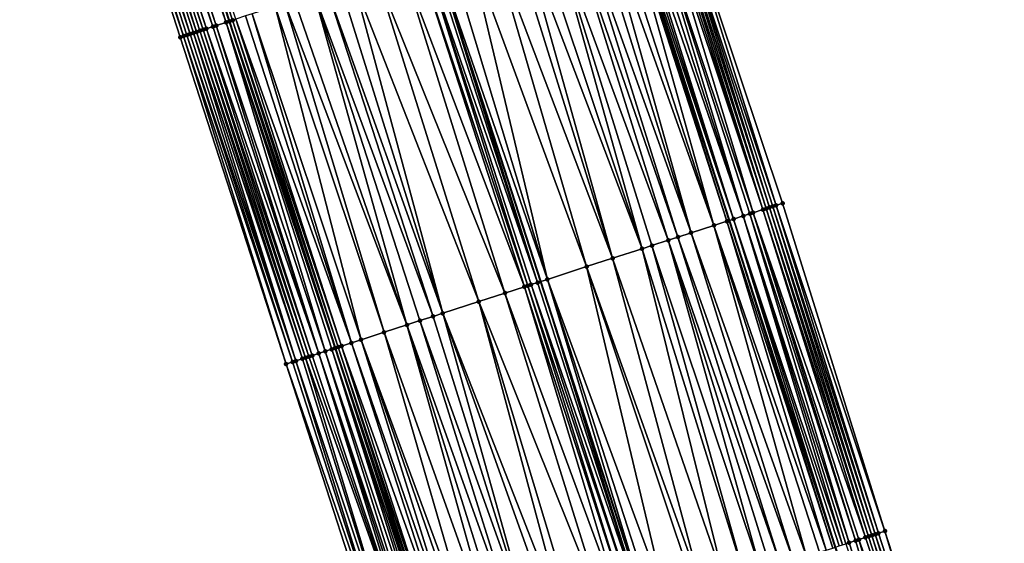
# Model space of a CAD drawing. Header units: feet. Extents: x 2004186 to 2014793, y 836912 to 864902.
# Tile 827 of 974: x 2004625 to 2004683, y 858644 to 858675. Entities that reach past the tile are written whole.
import ezdxf

# ---------------------------------------------------------------- set-up
doc = ezdxf.new("R2010")
doc.units = ezdxf.units.FT
doc.header["$LTSCALE"] = 100
doc.header["$MEASUREMENT"] = 0
for name, color, linetype, lineweight in [('EP_Travel Lane', 5, 'Continuous', 40), ('GPL_Skip Line', 2, 'Continuous', 40), ('Road Shots', 4, 'Continuous', 200), ('Road X-Section', 30, 'Continuous', 13)]:
    doc.layers.add(name, color=color, linetype=linetype, lineweight=lineweight)
doc.layers.add('I-77 SB_MM21-27-Surface-Border', color=7, linetype='Continuous')
doc.layers.add('I-77 SB_MM21-27-Surface-TIN', color=7, linetype='Continuous')

msp = doc.modelspace()

# ---------------------------------------------------------------- linework, layer by layer
at = {"layer": 'EP_Travel Lane'}
for points in [[(2004709.61771611, 858529.906138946, 453.9623807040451), (2004703.471648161, 858548.9372672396, 453.7572828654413), (2004697.325488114, 858567.9686807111, 453.5816978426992), (2004691.179382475, 858586.9999257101, 453.3886868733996), (2004685.033347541, 858606.030951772, 453.1730164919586), (2004678.887321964, 858625.0619488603, 452.954324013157), (2004672.739159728, 858644.0960422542, 452.7560016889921), (2004666.564572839, 858663.1181943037, 452.575067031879), (2004660.390050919, 858682.140146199, 452.3727517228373), (2004654.215562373, 858701.1619952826, 452.1594480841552), (2004648.040919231, 858720.184320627, 451.9970064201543), (2004641.866332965, 858739.2064707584, 451.8158617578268), (2004635.69182761, 858758.228371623, 451.6081030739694), (2004629.517263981, 858777.2504520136, 451.4194967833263), (2004623.342828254, 858796.2721383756, 451.1888358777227), (2004617.196456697, 858815.3040209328, 451.0106820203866), (2004611.05073845, 858834.3353177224, 450.809887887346), (2004604.904946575, 858853.3668425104, 450.6313868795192)], [(2004680.48499716, 858541.5044256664, 453.7725966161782), (2004674.345778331, 858560.5378926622, 453.5791291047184), (2004668.2065859, 858579.5712778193, 453.3771737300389), (2004662.067361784, 858598.6047612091, 453.1853802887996), (2004655.928195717, 858617.6380646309, 452.9749825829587), (2004649.788871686, 858636.6676614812, 452.7713771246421), (2004643.615382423, 858655.6900718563, 452.5810532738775), (2004637.441890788, 858674.7124895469, 452.391521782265), (2004631.268425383, 858693.7348264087, 452.1933727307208), (2004625.094902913, 858712.7573391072, 452.0139840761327), (2004618.921462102, 858731.7796001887, 451.807726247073), (2004612.748018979, 858750.801868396, 451.6022291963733), (2004606.574512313, 858769.8243323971, 451.4176535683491), (2004600.401065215, 858788.8466128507, 451.2134640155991), (2004594.241941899, 858807.8726074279, 451.0178052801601), (2004588.082730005, 858826.8995207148, 450.8157096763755), (2004581.923465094, 858845.9265977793, 450.6296128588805)]]:
    msp.add_polyline3d(points, dxfattribs=at)
at = {"layer": 'GPL_Skip Line'}
msp.add_polyline3d([(2004698.653611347, 858526.3630178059, 454.1734319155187), (2004692.500391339, 858545.3919193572, 453.9763916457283), (2004686.347115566, 858564.4209933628, 453.7972067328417), (2004680.193896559, 858583.4498918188, 453.5998459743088), (2004674.040709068, 858602.47869281, 453.3923940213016), (2004667.887527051, 858621.5074768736, 453.1831894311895), (2004661.734111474, 858640.5363083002, 452.9855262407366), (2004655.575425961, 858659.563413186, 452.7858262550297), (2004649.416711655, 858678.5906070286, 452.595621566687), (2004643.25799972, 858697.6177935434, 452.4046346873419), (2004637.09926841, 858716.6450399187, 452.2200373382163), (2004630.94057194, 858735.672178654, 452.0239504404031), (2004624.781926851, 858754.6991586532, 451.8109200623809), (2004618.623234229, 858773.726285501, 451.613564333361), (2004612.464550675, 858792.7533843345, 451.4132183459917), (2004606.304704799, 858811.7800683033, 451.2086817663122), (2004600.144751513, 858830.8070277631, 451.0318982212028), (2004593.984853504, 858849.8338164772, 450.8384232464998)], dxfattribs=at)
at = {"layer": 'I-77 SB_MM21-27-Surface-Border', "color": 3, "linetype": 'ByBlock', "lineweight": -2}
for points in [[(2004607.305443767, 858854.142167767, 450.4692363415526), (2004612.704133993, 858834.8692839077, 450.6932272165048), (2004618.864052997, 858815.8424303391, 450.880374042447), (2004625.02409527, 858796.815138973, 451.0737429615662), (2004631.75367445, 858777.9726429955, 451.256265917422), (2004638.293041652, 858759.0683452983, 451.4162005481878), (2004644.832429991, 858740.1639822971, 451.5691456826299), (2004650.991186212, 858721.1366589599, 451.7455215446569), (2004657.149925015, 858702.1093894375, 451.9276471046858), (2004663.308614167, 858683.0822733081, 452.1261611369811), (2004669.657585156, 858664.1167430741, 452.3242309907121), (2004675.625982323, 858645.0280724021, 452.5264942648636), (2004681.780788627, 858625.9949378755, 452.7061495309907), (2004687.933923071, 858606.9663009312, 452.9306012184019), (2004693.706398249, 858587.8147877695, 453.1751260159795), (2004699.669277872, 858568.7244813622, 453.3856539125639), (2004705.441837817, 858549.5727060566, 453.6030630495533), (2004711.785404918, 858530.6051886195, 453.7844621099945)], [(2004678.990061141, 858541.0203080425, 453.7058179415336), (2004674.168733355, 858560.4805603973, 453.571379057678), (2004666.112750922, 858578.8934297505, 453.303891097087), (2004659.579012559, 858597.7990193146, 453.0818200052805), (2004653.425856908, 858616.8277218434, 452.8641889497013), (2004646.893223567, 858635.7292243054, 452.6578542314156), (2004640.734521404, 858654.7563806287, 452.4636306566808), (2004634.575778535, 858673.7836627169, 452.2828453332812), (2004628.417070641, 858692.8108367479, 452.0905411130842), (2004622.448609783, 858711.8997041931, 451.9092669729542), (2004616.670476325, 858731.0500167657, 451.7125314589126), (2004610.702076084, 858750.1386969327, 451.5112617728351), (2004605.494637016, 858769.4742340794, 451.363091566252), (2004599.417987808, 858788.5278994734, 451.1640647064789), (2004592.842570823, 858807.4189670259, 450.9650828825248), (2004587.587272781, 858826.7388912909, 450.795730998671), (2004581.807851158, 858845.8891214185, 450.6254984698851)]]:
    msp.add_polyline3d(points, dxfattribs=at)
at = {"layer": 'I-77 SB_MM21-27-Surface-TIN', "color": 128, "linetype": 'ByBlock', "lineweight": -2}
for points in [[(2004630.319650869, 858693.4274314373, 452.1647718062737), (2004629.93917473, 858693.3039892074, 452.1367654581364), (2004636.47833966, 858674.400316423, 452.3633774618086)], [(2004630.509894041, 858693.4891367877, 452.177092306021), (2004630.319650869, 858693.4274314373, 452.1647718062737), (2004636.668600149, 858674.4619682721, 452.3699873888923)], [(2004630.319650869, 858693.4274314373, 452.1647718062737), (2004636.47833966, 858674.400316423, 452.3633774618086), (2004636.668600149, 858674.4619682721, 452.3699873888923)], [(2004631.080718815, 858693.6739585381, 452.1826399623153), (2004630.509894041, 858693.4891367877, 452.177092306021), (2004637.23942431, 858674.6467919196, 452.3757381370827)], [(2004630.509894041, 858693.4891367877, 452.177092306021), (2004636.668600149, 858674.4619682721, 452.3699873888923), (2004637.23942431, 858674.6467919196, 452.3757381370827)], [(2004631.080718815, 858693.6739585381, 452.1826399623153), (2004637.429660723, 858674.7085181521, 452.3902877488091), (2004631.268425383, 858693.7348264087, 452.1933727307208)], [(2004631.080718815, 858693.6739585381, 452.1826399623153), (2004637.23942431, 858674.6467919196, 452.3757381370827), (2004637.429660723, 858674.7085181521, 452.3902877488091)], [(2004631.270966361, 858693.7356503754, 452.193518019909), (2004631.268425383, 858693.7348264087, 452.1933727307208), (2004637.441890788, 858674.7124895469, 452.391521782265)], [(2004637.429660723, 858674.7085181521, 452.3902877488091), (2004637.441890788, 858674.7124895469, 452.391521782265), (2004631.268425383, 858693.7348264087, 452.1933727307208)], [(2004631.461193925, 858693.7974039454, 452.2109854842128), (2004631.270966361, 858693.7356503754, 452.193518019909), (2004637.619883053, 858674.7702878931, 452.4094814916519)], [(2004631.270966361, 858693.7356503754, 452.193518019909), (2004637.441890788, 858674.7124895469, 452.391521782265), (2004637.619883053, 858674.7702878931, 452.4094814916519)], [(2004631.461193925, 858693.7974039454, 452.2109854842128), (2004637.619883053, 858674.7702878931, 452.4094814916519), (2004637.810138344, 858674.8319558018, 452.417805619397)], [(2004628.797583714, 858692.934164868, 452.1063673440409), (2004628.417070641, 858692.8108367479, 452.0905411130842), (2004634.766031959, 858673.8453363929, 452.2917850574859)], [(2004628.417070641, 858692.8108367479, 452.0905411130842), (2004634.575778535, 858673.7836627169, 452.2828453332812), (2004634.766031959, 858673.8453363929, 452.2917850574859)], [(2004629.178139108, 858693.057362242, 452.108237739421), (2004628.797583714, 858692.934164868, 452.1063673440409), (2004635.146572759, 858673.9685788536, 452.2984684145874)], [(2004628.797583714, 858692.934164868, 452.1063673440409), (2004634.956292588, 858673.906987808, 452.2983486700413), (2004635.146572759, 858673.9685788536, 452.2984684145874)], [(2004628.797583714, 858692.934164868, 452.1063673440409), (2004634.766031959, 858673.8453363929, 452.2917850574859), (2004634.956292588, 858673.906987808, 452.2983486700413)], [(2004629.558668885, 858693.1806387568, 452.1185556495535), (2004629.178139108, 858693.057362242, 452.108237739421), (2004635.527131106, 858674.0917671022, 452.2993651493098)], [(2004629.178139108, 858693.057362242, 452.108237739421), (2004635.336860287, 858674.0301471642, 452.2961614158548), (2004635.527131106, 858674.0917671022, 452.2993651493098)], [(2004629.178139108, 858693.057362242, 452.108237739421), (2004635.146572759, 858673.9685788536, 452.2984684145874), (2004635.336860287, 858674.0301471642, 452.2961614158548)], [(2004629.748925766, 858693.2423017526, 452.1263551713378), (2004629.558668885, 858693.1806387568, 452.1185556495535), (2004635.907637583, 858674.2151155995, 452.3173668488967)], [(2004629.558668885, 858693.1806387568, 452.1185556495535), (2004635.717387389, 858674.1534319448, 452.3073619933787), (2004635.907637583, 858674.2151155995, 452.3173668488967)], [(2004629.558668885, 858693.1806387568, 452.1185556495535), (2004635.527131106, 858674.0917671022, 452.2993651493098), (2004635.717387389, 858674.1534319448, 452.3073619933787)], [(2004629.93917473, 858693.3039892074, 452.1367654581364), (2004629.748925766, 858693.2423017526, 452.1263551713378), (2004636.097877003, 858674.2768325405, 452.3309247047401)], [(2004629.748925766, 858693.2423017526, 452.1263551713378), (2004635.907637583, 858674.2151155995, 452.3173668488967), (2004636.097877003, 858674.2768325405, 452.3309247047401)], [(2004629.93917473, 858693.3039892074, 452.1367654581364), (2004636.097877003, 858674.2768325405, 452.3309247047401), (2004636.47833966, 858674.400316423, 452.3633774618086)], [(2004663.308614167, 858683.0822733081, 452.1261611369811), (2004662.927962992, 858682.9593718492, 452.1558764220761), (2004669.276940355, 858663.9938219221, 452.3518442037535)], [(2004663.308614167, 858683.0822733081, 452.1261611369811), (2004669.276940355, 858663.9938219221, 452.3518442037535), (2004669.657585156, 858664.1167430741, 452.3242309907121)], [(2004661.595713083, 858682.5291265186, 452.2502493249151), (2004661.215029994, 858682.4063236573, 452.2904889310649), (2004667.373648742, 858663.3794250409, 452.5122061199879)], [(2004662.166703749, 858682.7134357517, 452.201091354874), (2004661.595713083, 858682.5291265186, 452.2502493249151), (2004667.944679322, 858663.5636109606, 452.4498856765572)], [(2004661.595713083, 858682.5291265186, 452.2502493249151), (2004667.754342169, 858663.5021959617, 452.4685571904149), (2004667.944679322, 858663.5636109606, 452.4498856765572)], [(2004661.595713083, 858682.5291265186, 452.2502493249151), (2004667.373648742, 858663.3794250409, 452.5122061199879), (2004667.754342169, 858663.5021959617, 452.4685571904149)], [(2004662.357029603, 858682.7748856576, 452.1861457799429), (2004662.166703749, 858682.7134357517, 452.201091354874), (2004668.515670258, 858663.7479193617, 452.4006388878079)], [(2004662.166703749, 858682.7134357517, 452.201091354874), (2004667.944679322, 858663.5636109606, 452.4498856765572), (2004668.515670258, 858663.7479193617, 452.4006388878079)], [(2004662.547362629, 858682.8363134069, 452.1688352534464), (2004662.357029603, 858682.7748856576, 452.1861457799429), (2004668.515670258, 858663.7479193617, 452.4006388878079)], [(2004662.737647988, 858682.897888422, 452.1672438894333), (2004662.547362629, 858682.8363134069, 452.1688352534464), (2004668.705993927, 858663.8093760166, 452.3864137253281)], [(2004662.547362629, 858682.8363134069, 452.1688352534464), (2004668.515670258, 858663.7479193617, 452.4006388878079), (2004668.705993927, 858663.8093760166, 452.3864137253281)], [(2004662.927962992, 858682.9593718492, 452.1558764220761), (2004662.737647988, 858682.897888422, 452.1672438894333), (2004668.896292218, 858663.870911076, 452.3805574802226)], [(2004662.737647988, 858682.897888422, 452.1672438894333), (2004668.705993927, 858663.8093760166, 452.3864137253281), (2004668.896292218, 858663.870911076, 452.3805574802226)], [(2004662.927962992, 858682.9593718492, 452.1558764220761), (2004669.086608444, 858663.9323907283, 452.3687870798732), (2004669.276940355, 858663.9938219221, 452.3518442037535)], [(2004662.927962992, 858682.9593718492, 452.1558764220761), (2004668.896292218, 858663.870911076, 452.3805574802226), (2004669.086608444, 858663.9323907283, 452.3687870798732)], [(2004660.263331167, 858682.0992890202, 452.3881543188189), (2004659.502119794, 858681.8532050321, 452.4175833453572), (2004665.660790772, 858662.8261450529, 452.6220766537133)], [(2004660.263331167, 858682.0992890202, 452.3881543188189), (2004666.422011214, 858663.0722010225, 452.5896569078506), (2004660.390050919, 858682.140146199, 452.3727517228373)], [(2004660.263331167, 858682.0992890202, 452.3881543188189), (2004665.660790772, 858662.8261450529, 452.6220766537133), (2004666.422011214, 858663.0722010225, 452.5896569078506)], [(2004660.453681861, 858682.1606621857, 452.3650174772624), (2004660.390050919, 858682.140146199, 452.3727517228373), (2004666.564572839, 858663.1181943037, 452.575067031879)], [(2004666.422011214, 858663.0722010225, 452.5896569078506), (2004666.564572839, 858663.1181943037, 452.575067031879), (2004660.390050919, 858682.140146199, 452.3727517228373)], [(2004660.644043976, 858682.2220000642, 452.3381141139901), (2004660.453681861, 858682.1606621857, 452.3650174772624), (2004666.80269042, 858663.1950158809, 452.5506978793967)], [(2004660.453681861, 858682.1606621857, 452.3650174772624), (2004666.564572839, 858663.1181943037, 452.575067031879), (2004666.80269042, 858663.1950158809, 452.5506978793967)], [(2004660.834386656, 858682.2833979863, 452.3176197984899), (2004660.644043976, 858682.2220000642, 452.3381141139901), (2004666.80269042, 858663.1950158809, 452.5506978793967)], [(2004661.215029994, 858682.4063236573, 452.2904889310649), (2004660.834386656, 858682.2833979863, 452.3176197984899), (2004667.373648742, 858663.3794250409, 452.5122061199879)], [(2004660.834386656, 858682.2833979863, 452.3176197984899), (2004666.80269042, 858663.1950158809, 452.5506978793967), (2004667.373648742, 858663.3794250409, 452.5122061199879)], [(2004658.360362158, 858681.4838954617, 452.4421306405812), (2004657.599195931, 858681.2376719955, 452.4566717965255), (2004664.328724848, 858662.3953313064, 452.655776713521)], [(2004658.931240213, 858681.6685526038, 452.4301085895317), (2004658.360362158, 858681.4838954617, 452.4421306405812), (2004664.328724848, 858662.3953313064, 452.655776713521)], [(2004659.502119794, 858681.8532050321, 452.4175833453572), (2004658.931240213, 858681.6685526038, 452.4301085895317), (2004665.660790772, 858662.8261450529, 452.6220766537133)], [(2004658.931240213, 858681.6685526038, 452.4301085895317), (2004664.328724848, 858662.3953313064, 452.655776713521), (2004665.660790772, 858662.8261450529, 452.6220766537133)], [(2004657.028324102, 858681.0529956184, 452.4666407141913), (2004656.076865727, 858680.7452181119, 452.4850120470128), (2004662.99667756, 858661.9644599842, 452.6833311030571)], [(2004657.599195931, 858681.2376719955, 452.4566717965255), (2004657.028324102, 858681.0529956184, 452.4666407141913), (2004663.567560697, 858662.1491014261, 452.6696331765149)], [(2004657.028324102, 858681.0529956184, 452.4666407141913), (2004662.99667756, 858661.9644599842, 452.6833311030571), (2004663.567560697, 858662.1491014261, 452.6696331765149)], [(2004657.599195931, 858681.2376719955, 452.4566717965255), (2004663.567560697, 858662.1491014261, 452.6696331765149), (2004664.328724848, 858662.3953313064, 452.655776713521)], [(2004655.125423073, 858680.4373920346, 452.4981989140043), (2004654.364258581, 858680.1911632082, 452.5121678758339), (2004661.474362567, 858661.4719591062, 452.7066551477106)], [(2004656.076865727, 858680.7452181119, 452.4850120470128), (2004655.125423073, 858680.4373920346, 452.4981989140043), (2004661.474362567, 858661.4719591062, 452.7066551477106)], [(2004656.076865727, 858680.7452181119, 452.4850120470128), (2004662.045225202, 858661.6566638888, 452.6997182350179), (2004662.99667756, 858661.9644599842, 452.6833311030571)], [(2004656.076865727, 858680.7452181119, 452.4850120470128), (2004661.474362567, 858661.4719591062, 452.7066551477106), (2004662.045225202, 858661.6566638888, 452.6997182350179)], [(2004652.651644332, 858679.6371302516, 452.5416663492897), (2004651.319597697, 858679.2062569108, 452.5690052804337), (2004658.239463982, 858660.4253305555, 452.7493676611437)], [(2004653.79338663, 858680.0064872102, 452.5221772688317), (2004652.651644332, 858679.6371302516, 452.5416663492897), (2004659.761761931, 858660.9178840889, 452.7316640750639)], [(2004652.651644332, 858679.6371302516, 452.5416663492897), (2004658.239463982, 858660.4253305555, 452.7493676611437), (2004659.761761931, 858660.9178840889, 452.7316640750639)], [(2004654.364258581, 858680.1911632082, 452.5121678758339), (2004653.79338663, 858680.0064872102, 452.5221772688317), (2004659.761761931, 858660.9178840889, 452.7316640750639)], [(2004654.364258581, 858680.1911632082, 452.5121678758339), (2004659.761761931, 858660.9178840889, 452.7316640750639), (2004661.474362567, 858661.4719591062, 452.7066551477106)], [(2004651.319597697, 858679.2062569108, 452.5690052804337), (2004650.17786235, 858678.8368784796, 452.5862023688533), (2004655.95599624, 858659.68656457, 452.7827880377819)], [(2004651.319597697, 858679.2062569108, 452.5690052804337), (2004655.95599624, 858659.68656457, 452.7827880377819), (2004658.239463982, 858660.4253305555, 452.7493676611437)], [(2004649.226423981, 858678.5290391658, 452.5979763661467), (2004648.845890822, 858678.4057730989, 452.5887732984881), (2004655.385140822, 858659.5018374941, 452.7873453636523)], [(2004649.226423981, 858678.5290391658, 452.5979763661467), (2004655.385140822, 858659.5018374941, 452.7873453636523), (2004649.416711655, 858678.5906070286, 452.595621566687)], [(2004650.17786235, 858678.8368784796, 452.5862023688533), (2004649.416711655, 858678.5906070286, 452.595621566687), (2004655.95599624, 858659.68656457, 452.7827880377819)], [(2004655.385140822, 858659.5018374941, 452.7873453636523), (2004655.575425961, 858659.563413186, 452.7858262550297), (2004649.416711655, 858678.5906070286, 452.595621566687)], [(2004655.95599624, 858659.68656457, 452.7827880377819), (2004649.416711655, 858678.5906070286, 452.595621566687), (2004655.575425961, 858659.563413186, 452.7858262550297)], [(2004647.513946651, 858677.9745831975, 452.5823224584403), (2004645.991770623, 858677.481652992, 452.5598200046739), (2004653.482378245, 858658.8858061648, 452.7732459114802)], [(2004648.46531204, 858678.2826479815, 452.5946152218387), (2004647.513946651, 858677.9745831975, 452.5823224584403), (2004654.624015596, 858659.2554873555, 452.7883654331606)], [(2004647.513946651, 858677.9745831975, 452.5823224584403), (2004653.482378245, 858658.8858061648, 452.7732459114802), (2004654.624015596, 858659.2554873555, 452.7883654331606)], [(2004648.845890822, 858678.4057730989, 452.5887732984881), (2004648.46531204, 858678.2826479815, 452.5946152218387), (2004654.814297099, 858659.317074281, 452.7880454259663)], [(2004648.46531204, 858678.2826479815, 452.5946152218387), (2004654.624015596, 858659.2554873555, 452.7883654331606), (2004654.814297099, 858659.317074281, 452.7880454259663)], [(2004648.845890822, 858678.4057730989, 452.5887732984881), (2004655.004586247, 858659.3786375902, 452.7852045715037), (2004655.385140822, 858659.5018374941, 452.7873453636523)], [(2004648.845890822, 858678.4057730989, 452.5887732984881), (2004654.814297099, 858659.317074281, 452.7880454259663), (2004655.004586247, 858659.3786375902, 452.7852045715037)], [(2004645.991770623, 858677.481652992, 452.5598200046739), (2004644.659870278, 858677.0503276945, 452.5389169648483), (2004651.960210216, 858658.3928512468, 452.7481056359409)], [(2004645.991770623, 858677.481652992, 452.5598200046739), (2004651.960210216, 858658.3928512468, 452.7481056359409), (2004653.482378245, 858658.8858061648, 452.7732459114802)], [(2004643.898785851, 858676.8038515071, 452.52648255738), (2004643.137703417, 858676.5573691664, 452.5133913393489), (2004649.86722427, 858657.7150533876, 452.7151551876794)], [(2004644.659870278, 858677.0503276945, 452.5389169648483), (2004643.898785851, 858676.8038515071, 452.52648255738), (2004649.86722427, 858657.7150533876, 452.7151551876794)], [(2004644.659870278, 858677.0503276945, 452.5389169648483), (2004649.86722427, 858657.7150533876, 452.7151551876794), (2004651.960210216, 858658.3928512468, 452.7481056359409)], [(2004642.376621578, 858676.3108849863, 452.5001037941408), (2004641.235004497, 858675.9411411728, 452.4782998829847), (2004647.77425983, 858657.0371890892, 452.675113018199)], [(2004643.137703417, 858676.5573691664, 452.5133913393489), (2004642.376621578, 858676.3108849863, 452.5001037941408), (2004649.296414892, 858657.5301840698, 452.7045295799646)], [(2004642.376621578, 858676.3108849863, 452.5001037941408), (2004648.535333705, 858657.2836978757, 452.6910270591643), (2004649.296414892, 858657.5301840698, 452.7045295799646)], [(2004642.376621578, 858676.3108849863, 452.5001037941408), (2004647.77425983, 858657.0371890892, 452.675113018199), (2004648.535333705, 858657.2836978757, 452.6910270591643)], [(2004643.137703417, 858676.5573691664, 452.5133913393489), (2004649.296414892, 858657.5301840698, 452.7045295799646), (2004649.86722427, 858657.7150533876, 452.7151551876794)], [(2004640.664194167, 858675.7562747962, 452.4679882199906), (2004640.093377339, 858675.5714284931, 452.4598192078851), (2004646.442372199, 858656.6058245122, 452.6500172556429)], [(2004641.235004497, 858675.9411411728, 452.4782998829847), (2004640.664194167, 858675.7562747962, 452.4679882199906), (2004647.77425983, 858657.0371890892, 452.675113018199)], [(2004640.664194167, 858675.7562747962, 452.4679882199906), (2004646.442372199, 858656.6058245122, 452.6500172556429), (2004647.77425983, 858657.0371890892, 452.675113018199)], [(2004638.761456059, 858675.1401678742, 452.4458199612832), (2004638.380922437, 858675.0169032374, 452.4367695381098), (2004644.539647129, 858655.9896773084, 452.6235493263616)], [(2004640.093377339, 858675.5714284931, 452.4598192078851), (2004638.761456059, 858675.1401678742, 452.4458199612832), (2004645.110456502, 858656.1745466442, 452.634176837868)], [(2004638.761456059, 858675.1401678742, 452.4458199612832), (2004644.539647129, 858655.9896773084, 452.6235493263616), (2004645.110456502, 858656.1745466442, 452.634176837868)], [(2004640.093377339, 858675.5714284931, 452.4598192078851), (2004645.110456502, 858656.1745466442, 452.634176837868), (2004646.442372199, 858656.6058245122, 452.6500172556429)], [(2004636.668600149, 858674.4619682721, 452.3699873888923), (2004636.47833966, 858674.400316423, 452.3633774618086), (2004642.637062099, 858655.3730974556, 452.5509003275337)], [(2004637.23942431, 858674.6467919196, 452.3757381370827), (2004636.668600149, 858674.4619682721, 452.3699873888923), (2004643.017576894, 858655.496420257, 452.566159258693)], [(2004636.668600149, 858674.4619682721, 452.3699873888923), (2004642.637062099, 858655.3730974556, 452.5509003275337), (2004643.017576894, 858655.496420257, 452.566159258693)], [(2004637.429660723, 858674.7085181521, 452.3902877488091), (2004637.23942431, 858674.6467919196, 452.3757381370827), (2004643.588380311, 858655.6813079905, 452.5787505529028)], [(2004637.23942431, 858674.6467919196, 452.3757381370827), (2004643.398125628, 858655.6196382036, 452.5702259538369), (2004643.588380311, 858655.6813079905, 452.5787505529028)], [(2004637.23942431, 858674.6467919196, 452.3757381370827), (2004643.017576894, 858655.496420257, 452.566159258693), (2004643.398125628, 858655.6196382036, 452.5702259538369)], [(2004637.429660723, 858674.7085181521, 452.3902877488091), (2004643.615382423, 858655.6900718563, 452.5810532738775), (2004637.441890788, 858674.7124895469, 452.391521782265)], [(2004637.429660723, 858674.7085181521, 452.3902877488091), (2004643.588380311, 858655.6813079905, 452.5787505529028), (2004643.615382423, 858655.6900718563, 452.5810532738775)], [(2004637.619883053, 858674.7702878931, 452.4094814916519), (2004637.441890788, 858674.7124895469, 452.391521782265), (2004643.77861165, 858655.7430498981, 452.5949733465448)], [(2004643.77861165, 858655.7430498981, 452.5949733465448), (2004637.441890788, 858674.7124895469, 452.391521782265), (2004643.615382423, 858655.6900718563, 452.5810532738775)], [(2004637.810138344, 858674.8319558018, 452.417805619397), (2004637.619883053, 858674.7702878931, 452.4094814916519), (2004643.968865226, 858655.8047231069, 452.6038632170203)], [(2004637.619883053, 858674.7702878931, 452.4094814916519), (2004643.77861165, 858655.7430498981, 452.5949733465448), (2004643.968865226, 858655.8047231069, 452.6038632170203)], [(2004638.380922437, 858675.0169032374, 452.4367695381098), (2004637.810138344, 858674.8319558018, 452.417805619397), (2004644.539647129, 858655.9896773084, 452.6235493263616)], [(2004637.810138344, 858674.8319558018, 452.417805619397), (2004643.968865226, 858655.8047231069, 452.6038632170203), (2004644.539647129, 858655.9896773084, 452.6235493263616)], [(2004634.956292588, 858673.906987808, 452.2983486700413), (2004634.766031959, 858673.8453363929, 452.2917850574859), (2004641.11503375, 858654.8797109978, 452.4796973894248)], [(2004635.146572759, 858673.9685788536, 452.2984684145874), (2004634.956292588, 858673.906987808, 452.2983486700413), (2004641.305303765, 858654.941333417, 452.483165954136)], [(2004634.956292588, 858673.906987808, 452.2983486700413), (2004641.11503375, 858654.8797109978, 452.4796973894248), (2004641.305303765, 858654.941333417, 452.483165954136)], [(2004635.336860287, 858674.0301471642, 452.2961614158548), (2004635.146572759, 858673.9685788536, 452.2984684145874), (2004641.305303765, 858654.941333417, 452.483165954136)], [(2004635.527131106, 858674.0917671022, 452.2993651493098), (2004635.336860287, 858674.0301471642, 452.2961614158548), (2004641.685850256, 858655.064558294, 452.4879724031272)], [(2004635.336860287, 858674.0301471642, 452.2961614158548), (2004641.305303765, 858654.941333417, 452.483165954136), (2004641.685850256, 858655.064558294, 452.4879724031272)], [(2004635.717387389, 858674.1534319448, 452.3073619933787), (2004635.527131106, 858674.0917671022, 452.2993651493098), (2004641.876108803, 858655.1262161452, 452.4952229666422)], [(2004635.527131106, 858674.0917671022, 452.2993651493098), (2004641.685850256, 858655.064558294, 452.4879724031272), (2004641.876108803, 858655.1262161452, 452.4952229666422)], [(2004635.907637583, 858674.2151155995, 452.3173668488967), (2004635.717387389, 858674.1534319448, 452.3073619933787), (2004642.066355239, 858655.1879114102, 452.5064671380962)], [(2004635.717387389, 858674.1534319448, 452.3073619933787), (2004641.876108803, 858655.1262161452, 452.4952229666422), (2004642.066355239, 858655.1879114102, 452.5064671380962)], [(2004636.097877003, 858674.2768325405, 452.3309247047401), (2004635.907637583, 858674.2151155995, 452.3173668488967), (2004642.256593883, 858655.2496307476, 452.5202807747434)], [(2004635.907637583, 858674.2151155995, 452.3173668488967), (2004642.066355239, 858655.1879114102, 452.5064671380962), (2004642.256593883, 858655.2496307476, 452.5202807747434)], [(2004636.47833966, 858674.400316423, 452.3633774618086), (2004636.097877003, 858674.2768325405, 452.3309247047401), (2004642.637062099, 858655.3730974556, 452.5509003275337)], [(2004636.097877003, 858674.2768325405, 452.3309247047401), (2004642.256593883, 858655.2496307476, 452.5202807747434), (2004642.637062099, 858655.3730974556, 452.5509003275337)], [(2004634.766031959, 858673.8453363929, 452.2917850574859), (2004634.575778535, 858673.7836627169, 452.2828453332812), (2004640.734521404, 858654.7563806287, 452.4636306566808)], [(2004634.766031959, 858673.8453363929, 452.2917850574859), (2004640.734521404, 858654.7563806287, 452.4636306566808), (2004641.11503375, 858654.8797109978, 452.4796973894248)], [(2004667.944679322, 858663.5636109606, 452.4498856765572), (2004667.754342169, 858663.5021959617, 452.4685571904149), (2004673.913071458, 858644.4749558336, 452.6538098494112)], [(2004668.515670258, 858663.7479193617, 452.4006388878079), (2004667.944679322, 858663.5636109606, 452.4498856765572), (2004674.484070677, 858644.6592386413, 452.6018306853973)], [(2004667.944679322, 858663.5636109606, 452.4498856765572), (2004674.103412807, 858644.536357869, 452.6337544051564), (2004674.484070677, 858644.6592386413, 452.6018306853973)], [(2004667.944679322, 858663.5636109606, 452.4498856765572), (2004673.913071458, 858644.4749558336, 452.6538098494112), (2004674.103412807, 858644.536357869, 452.6337544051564)], [(2004668.705993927, 858663.8093760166, 452.3864137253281), (2004668.515670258, 858663.7479193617, 452.4006388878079), (2004674.674394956, 858644.7206934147, 452.5874045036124)], [(2004668.515670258, 858663.7479193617, 452.4006388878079), (2004674.484070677, 858644.6592386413, 452.6018306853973), (2004674.674394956, 858644.7206934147, 452.5874045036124)], [(2004668.896292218, 858663.870911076, 452.3805574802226), (2004668.705993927, 858663.8093760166, 452.3864137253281), (2004674.864706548, 858644.7821873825, 452.5771619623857)], [(2004668.705993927, 858663.8093760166, 452.3864137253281), (2004674.674394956, 858644.7206934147, 452.5874045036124), (2004674.864706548, 858644.7821873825, 452.5771619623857)], [(2004669.086608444, 858663.9323907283, 452.3687870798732), (2004668.896292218, 858663.870911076, 452.3805574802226), (2004675.055002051, 858644.8437310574, 452.5722251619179)], [(2004668.896292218, 858663.870911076, 452.3805574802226), (2004674.864706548, 858644.7821873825, 452.5771619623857), (2004675.055002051, 858644.8437310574, 452.5722251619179)], [(2004669.276940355, 858663.9938219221, 452.3518442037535), (2004669.086608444, 858663.9323907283, 452.3687870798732), (2004675.245316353, 858644.9052166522, 452.5610888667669)], [(2004669.086608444, 858663.9323907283, 452.3687870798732), (2004675.055002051, 858644.8437310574, 452.5722251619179), (2004675.245316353, 858644.9052166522, 452.5610888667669)], [(2004669.657585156, 858664.1167430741, 452.3242309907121), (2004669.276940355, 858663.9938219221, 452.3518442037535), (2004675.625982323, 858645.0280724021, 452.5264942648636)], [(2004669.276940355, 858663.9938219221, 452.3518442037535), (2004675.245316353, 858644.9052166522, 452.5610888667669), (2004675.625982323, 858645.0280724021, 452.5264942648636)], [(2004666.422011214, 858663.0722010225, 452.5896569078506), (2004665.660790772, 858662.8261450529, 452.6220766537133), (2004672.200149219, 858643.921874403, 452.7848760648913)], [(2004666.422011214, 858663.0722010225, 452.5896569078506), (2004672.580762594, 858644.044892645, 452.7676258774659), (2004666.564572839, 858663.1181943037, 452.575067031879)], [(2004666.422011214, 858663.0722010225, 452.5896569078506), (2004672.200149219, 858643.921874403, 452.7848760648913), (2004672.580762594, 858644.044892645, 452.7676258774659)], [(2004666.80269042, 858663.1950158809, 452.5506978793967), (2004666.564572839, 858663.1181943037, 452.575067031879), (2004672.739159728, 858644.0960422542, 452.7560016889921)], [(2004672.580762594, 858644.044892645, 452.7676258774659), (2004672.739159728, 858644.0960422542, 452.7560016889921), (2004666.564572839, 858663.1181943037, 452.575067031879)], [(2004667.373648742, 858663.3794250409, 452.5122061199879), (2004666.80269042, 858663.1950158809, 452.5506978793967), (2004673.15171505, 858644.2293199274, 452.731067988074)], [(2004666.80269042, 858663.1950158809, 452.5506978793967), (2004672.739159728, 858644.0960422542, 452.7560016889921), (2004672.961408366, 858644.1678107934, 452.739691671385)], [(2004666.80269042, 858663.1950158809, 452.5506978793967), (2004672.961408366, 858644.1678107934, 452.739691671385), (2004673.15171505, 858644.2293199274, 452.731067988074)], [(2004667.754342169, 858663.5021959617, 452.4685571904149), (2004667.373648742, 858663.3794250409, 452.5122061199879), (2004673.532374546, 858644.352195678, 452.6986082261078)], [(2004667.373648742, 858663.3794250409, 452.5122061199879), (2004673.342039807, 858644.2907732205, 452.7164838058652), (2004673.532374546, 858644.352195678, 452.6986082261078)], [(2004667.373648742, 858663.3794250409, 452.5122061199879), (2004673.15171505, 858644.2293199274, 452.731067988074), (2004673.342039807, 858644.2907732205, 452.7164838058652)], [(2004667.754342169, 858663.5021959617, 452.4685571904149), (2004673.532374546, 858644.352195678, 452.6986082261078), (2004673.913071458, 858644.4749558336, 452.6538098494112)], [(2004665.660790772, 858662.8261450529, 452.6220766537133), (2004664.328724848, 858662.3953313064, 452.655776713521), (2004671.058370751, 858643.5526291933, 452.8162943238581)], [(2004665.660790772, 858662.8261450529, 452.6220766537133), (2004671.819549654, 858643.7988134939, 452.7975719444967), (2004672.200149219, 858643.921874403, 452.7848760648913)], [(2004665.660790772, 858662.8261450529, 452.6220766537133), (2004671.058370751, 858643.5526291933, 452.8162943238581), (2004671.819549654, 858643.7988134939, 452.7975719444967)], [(2004662.99667756, 858661.9644599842, 452.6833311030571), (2004662.045225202, 858661.6566638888, 452.6997182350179), (2004668.394257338, 858642.6909447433, 452.8776173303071)], [(2004663.567560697, 858662.1491014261, 452.6696331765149), (2004662.99667756, 858661.9644599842, 452.6833311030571), (2004669.536028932, 858643.0602111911, 452.8484660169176)], [(2004662.99667756, 858661.9644599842, 452.6833311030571), (2004668.965135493, 858642.8756015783, 452.8655619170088), (2004669.536028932, 858643.0602111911, 452.8484660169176)], [(2004662.99667756, 858661.9644599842, 452.6833311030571), (2004668.394257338, 858642.6909447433, 452.8776173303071), (2004668.965135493, 858642.8756015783, 452.8655619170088)], [(2004664.328724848, 858662.3953313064, 452.655776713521), (2004663.567560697, 858662.1491014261, 452.6696331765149), (2004670.297194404, 858643.3064369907, 452.834173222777)], [(2004663.567560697, 858662.1491014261, 452.6696331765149), (2004669.536028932, 858643.0602111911, 452.8484660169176), (2004670.297194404, 858643.3064369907, 452.834173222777)], [(2004664.328724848, 858662.3953313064, 452.655776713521), (2004670.297194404, 858643.3064369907, 452.834173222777), (2004671.058370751, 858643.5526291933, 452.8162943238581)], [(2004661.474362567, 858661.4719591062, 452.7066551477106), (2004659.761761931, 858660.9178840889, 452.7316640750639), (2004666.301083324, 858642.0137279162, 452.9066883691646)], [(2004662.045225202, 858661.6566638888, 452.6997182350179), (2004661.474362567, 858661.4719591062, 452.7066551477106), (2004667.44282548, 858642.3830853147, 452.8872451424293)], [(2004661.474362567, 858661.4719591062, 452.7066551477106), (2004666.301083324, 858642.0137279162, 452.9066883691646), (2004667.44282548, 858642.3830853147, 452.8872451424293)], [(2004662.045225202, 858661.6566638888, 452.6997182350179), (2004667.44282548, 858642.3830853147, 452.8872451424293), (2004668.394257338, 858642.6909447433, 452.8776173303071)], [(2004659.761761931, 858660.9178840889, 452.7316640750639), (2004658.239463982, 858660.4253305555, 452.7493676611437), (2004664.969074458, 858641.5827378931, 452.9215738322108)], [(2004659.761761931, 858660.9178840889, 452.7316640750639), (2004664.969074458, 858641.5827378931, 452.9215738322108), (2004666.301083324, 858642.0137279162, 452.9066883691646)], [(2004658.239463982, 858660.4253305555, 452.7493676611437), (2004655.95599624, 858659.68656457, 452.7827880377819), (2004662.875853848, 858640.9056650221, 452.9660107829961)], [(2004658.239463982, 858660.4253305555, 452.7493676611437), (2004664.588487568, 858641.4596378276, 452.9300901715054), (2004664.969074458, 858641.5827378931, 452.9215738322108)], [(2004658.239463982, 858660.4253305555, 452.7493676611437), (2004662.875853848, 858640.9056650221, 452.9660107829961), (2004664.588487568, 858641.4596378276, 452.9300901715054)], [(2004655.385140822, 858659.5018374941, 452.7873453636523), (2004661.543827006, 858640.4747305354, 452.9868242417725), (2004655.575425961, 858659.563413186, 452.7858262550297)], [(2004655.95599624, 858659.68656457, 452.7827880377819), (2004655.575425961, 858659.563413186, 452.7858262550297), (2004661.734111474, 858640.5363083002, 452.9855262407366)], [(2004661.543827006, 858640.4747305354, 452.9868242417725), (2004661.734111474, 858640.5363083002, 452.9855262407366), (2004655.575425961, 858659.563413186, 452.7858262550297)], [(2004655.95599624, 858659.68656457, 452.7827880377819), (2004661.734111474, 858640.5363083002, 452.9855262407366), (2004662.114694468, 858640.6594204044, 452.9782949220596)], [(2004655.95599624, 858659.68656457, 452.7827880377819), (2004662.114694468, 858640.6594204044, 452.9782949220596), (2004662.875853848, 858640.9056650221, 452.9660107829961)], [(2004654.624015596, 858659.2554873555, 452.7883654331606), (2004653.482378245, 858658.8858061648, 452.7732459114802), (2004660.402155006, 858640.1051563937, 452.9831322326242)], [(2004654.814297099, 858659.317074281, 452.7880454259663), (2004654.624015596, 858659.2554873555, 452.7883654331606), (2004660.782711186, 858640.2283513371, 452.9847432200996)], [(2004654.624015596, 858659.2554873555, 452.7883654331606), (2004660.402155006, 858640.1051563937, 452.9831322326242), (2004660.782711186, 858640.2283513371, 452.9847432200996)], [(2004655.004586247, 858659.3786375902, 452.7852045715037), (2004654.814297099, 858659.317074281, 452.7880454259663), (2004661.163288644, 858640.351480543, 452.9793373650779)], [(2004654.814297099, 858659.317074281, 452.7880454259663), (2004660.782711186, 858640.2283513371, 452.9847432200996), (2004661.163288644, 858640.351480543, 452.9793373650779)], [(2004655.385140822, 858659.5018374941, 452.7873453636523), (2004655.004586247, 858659.3786375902, 452.7852045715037), (2004661.543827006, 858640.4747305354, 452.9868242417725)], [(2004655.004586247, 858659.3786375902, 452.7852045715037), (2004661.163288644, 858640.351480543, 452.9793373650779), (2004661.543827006, 858640.4747305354, 452.9868242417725)], [(2004653.482378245, 858658.8858061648, 452.7732459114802), (2004651.960210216, 858658.3928512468, 452.7481056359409), (2004659.450789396, 858639.7970922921, 452.9709132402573)], [(2004653.482378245, 858658.8858061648, 452.7732459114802), (2004659.450789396, 858639.7970922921, 452.9709132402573), (2004660.402155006, 858640.1051563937, 452.9831322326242)], [(2004651.960210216, 858658.3928512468, 452.7481056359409), (2004649.86722427, 858657.7150533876, 452.7151551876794), (2004657.16753405, 858639.0576701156, 452.9342937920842)], [(2004651.960210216, 858658.3928512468, 452.7481056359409), (2004657.738358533, 858639.2424927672, 452.9399376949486), (2004659.450789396, 858639.7970922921, 452.9709132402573)], [(2004651.960210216, 858658.3928512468, 452.7481056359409), (2004657.16753405, 858639.0576701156, 452.9342937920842), (2004657.738358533, 858639.2424927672, 452.9399376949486)], [(2004648.535333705, 858657.2836978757, 452.6910270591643), (2004647.77425983, 858657.0371890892, 452.675113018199), (2004654.503752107, 858638.1949616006, 452.8863078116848)], [(2004649.296414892, 858657.5301840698, 452.7045295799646), (2004648.535333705, 858657.2836978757, 452.6910270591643), (2004655.264837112, 858638.441436, 452.8985506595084)], [(2004648.535333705, 858657.2836978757, 452.6910270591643), (2004654.503752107, 858638.1949616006, 452.8863078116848), (2004655.264837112, 858638.441436, 452.8985506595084)], [(2004649.86722427, 858657.7150533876, 452.7151551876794), (2004649.296414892, 858657.5301840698, 452.7045295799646), (2004655.264837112, 858638.441436, 452.8985506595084)], [(2004649.86722427, 858657.7150533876, 452.7151551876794), (2004656.596719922, 858638.8728154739, 452.9252352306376), (2004657.16753405, 858639.0576701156, 452.9342937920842)], [(2004649.86722427, 858657.7150533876, 452.7151551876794), (2004655.264837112, 858638.441436, 452.8985506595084), (2004656.596719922, 858638.8728154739, 452.9252352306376)], [(2004647.77425983, 858657.0371890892, 452.675113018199), (2004646.442372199, 858656.6058245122, 452.6500172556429), (2004653.171864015, 858637.7635984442, 452.8613649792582)], [(2004647.77425983, 858657.0371890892, 452.675113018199), (2004653.742680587, 858637.9484455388, 452.8696179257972), (2004654.503752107, 858638.1949616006, 452.8863078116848)], [(2004647.77425983, 858657.0371890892, 452.675113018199), (2004653.171864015, 858637.7635984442, 452.8613649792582), (2004653.742680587, 858637.9484455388, 452.8696179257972)], [(2004645.110456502, 858656.1745466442, 452.634176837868), (2004644.539647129, 858655.9896773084, 452.6235493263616), (2004651.078879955, 858637.0857947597, 452.827794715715)], [(2004646.442372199, 858656.6058245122, 452.6500172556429), (2004645.110456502, 858656.1745466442, 452.634176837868), (2004652.030242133, 858637.393869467, 452.8411457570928)], [(2004645.110456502, 858656.1745466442, 452.634176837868), (2004651.64969822, 858637.2706366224, 452.8354892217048), (2004652.030242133, 858637.393869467, 452.8411457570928)], [(2004645.110456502, 858656.1745466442, 452.634176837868), (2004651.078879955, 858637.0857947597, 452.827794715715), (2004651.64969822, 858637.2706366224, 452.8354892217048)], [(2004646.442372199, 858656.6058245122, 452.6500172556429), (2004652.030242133, 858637.393869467, 452.8411457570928), (2004653.171864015, 858637.7635984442, 452.8613649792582)], [(2004643.398125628, 858655.6196382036, 452.5702259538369), (2004643.017576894, 858655.496420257, 452.566159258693), (2004649.366575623, 858636.5308043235, 452.7550931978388)], [(2004643.588380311, 858655.6813079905, 452.5787505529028), (2004643.398125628, 858655.6196382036, 452.5702259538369), (2004649.747097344, 858636.6541057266, 452.7680677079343)], [(2004643.398125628, 858655.6196382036, 452.5702259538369), (2004649.556847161, 858636.5924220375, 452.7580593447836), (2004649.747097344, 858636.6541057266, 452.7680677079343)], [(2004643.398125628, 858655.6196382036, 452.5702259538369), (2004649.366575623, 858636.5308043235, 452.7550931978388), (2004649.556847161, 858636.5924220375, 452.7580593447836)], [(2004643.588380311, 858655.6813079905, 452.5787505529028), (2004649.788871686, 858636.6676614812, 452.7713771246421), (2004643.615382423, 858655.6900718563, 452.5810532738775)], [(2004643.588380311, 858655.6813079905, 452.5787505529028), (2004649.747097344, 858636.6541057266, 452.7680677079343), (2004649.788871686, 858636.6676614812, 452.7713771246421)], [(2004643.77861165, 858655.7430498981, 452.5949733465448), (2004643.615382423, 858655.6900718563, 452.5810532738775), (2004649.937332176, 858636.715836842, 452.7831383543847)], [(2004649.937332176, 858636.715836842, 452.7831383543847), (2004643.615382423, 858655.6900718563, 452.5810532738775), (2004649.788871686, 858636.6676614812, 452.7713771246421)], [(2004643.968865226, 858655.8047231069, 452.6038632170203), (2004643.77861165, 858655.7430498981, 452.5949733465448), (2004650.127576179, 858636.7775396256, 452.7951848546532)], [(2004643.77861165, 858655.7430498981, 452.5949733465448), (2004649.937332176, 858636.715836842, 452.7831383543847), (2004650.127576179, 858636.7775396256, 452.7951848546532)], [(2004644.539647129, 858655.9896773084, 452.6235493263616), (2004643.968865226, 858655.8047231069, 452.6038632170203), (2004650.698346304, 858636.9625302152, 452.8187545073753)], [(2004643.968865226, 858655.8047231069, 452.6038632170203), (2004650.127576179, 858636.7775396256, 452.7951848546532), (2004650.698346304, 858636.9625302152, 452.8187545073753)], [(2004644.539647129, 858655.9896773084, 452.6235493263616), (2004650.698346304, 858636.9625302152, 452.8187545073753), (2004651.078879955, 858637.0857947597, 452.827794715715)], [(2004641.685850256, 858655.064558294, 452.4879724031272), (2004641.305303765, 858654.941333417, 452.483165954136), (2004647.65425603, 858635.9758610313, 452.6874238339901)], [(2004641.876108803, 858655.1262161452, 452.4952229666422), (2004641.685850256, 858655.064558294, 452.4879724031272), (2004647.65425603, 858635.9758610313, 452.6874238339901)], [(2004642.066355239, 858655.1879114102, 452.5064671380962), (2004641.876108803, 858655.1262161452, 452.4952229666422), (2004648.605543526, 858636.2841664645, 452.7254026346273)], [(2004641.876108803, 858655.1262161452, 452.4952229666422), (2004647.65425603, 858635.9758610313, 452.6874238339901), (2004648.605543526, 858636.2841664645, 452.7254026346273)], [(2004642.256593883, 858655.2496307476, 452.5202807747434), (2004642.066355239, 858655.1879114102, 452.5064671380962), (2004648.605543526, 858636.2841664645, 452.7254026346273)], [(2004642.637062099, 858655.3730974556, 452.5509003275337), (2004642.256593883, 858655.2496307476, 452.5202807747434), (2004648.605543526, 858636.2841664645, 452.7254026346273)], [(2004643.017576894, 858655.496420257, 452.566159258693), (2004642.637062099, 858655.3730974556, 452.5509003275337), (2004648.986044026, 858636.4075334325, 452.7453755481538)], [(2004642.637062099, 858655.3730974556, 452.5509003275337), (2004648.795790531, 858636.3458599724, 452.7364590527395), (2004648.986044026, 858636.4075334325, 452.7453755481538)], [(2004642.637062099, 858655.3730974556, 452.5509003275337), (2004648.605543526, 858636.2841664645, 452.7254026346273), (2004648.795790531, 858636.3458599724, 452.7364590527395)], [(2004643.017576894, 858655.496420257, 452.566159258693), (2004648.986044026, 858636.4075334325, 452.7453755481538), (2004649.366575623, 858636.5308043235, 452.7550931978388)], [(2004641.11503375, 858654.8797109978, 452.4796973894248), (2004640.734521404, 858654.7563806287, 452.4636306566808), (2004647.273727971, 858635.8525792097, 452.6765394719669)], [(2004640.734521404, 858654.7563806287, 452.4636306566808), (2004646.893223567, 858635.7292243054, 452.6578542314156), (2004647.273727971, 858635.8525792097, 452.6765394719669)], [(2004641.305303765, 858654.941333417, 452.483165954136), (2004641.11503375, 858654.8797109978, 452.4796973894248), (2004647.273727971, 858635.8525792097, 452.6765394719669)], [(2004641.305303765, 858654.941333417, 452.483165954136), (2004647.273727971, 858635.8525792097, 452.6765394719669), (2004647.65425603, 858635.9758610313, 452.6874238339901)], [(2004674.484070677, 858644.6592386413, 452.6018306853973), (2004674.103412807, 858644.536357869, 452.6337544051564), (2004680.829072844, 858625.6879564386, 452.7780541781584)], [(2004674.674394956, 858644.7206934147, 452.5874045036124), (2004674.484070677, 858644.6592386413, 452.6018306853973), (2004680.829072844, 858625.6879564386, 452.7780541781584)], [(2004674.864706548, 858644.7821873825, 452.5771619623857), (2004674.674394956, 858644.7206934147, 452.5874045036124), (2004680.829072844, 858625.6879564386, 452.7780541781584)], [(2004675.055002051, 858644.8437310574, 452.5722251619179), (2004674.864706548, 858644.7821873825, 452.5771619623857), (2004681.019422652, 858625.7493321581, 452.7615437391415)], [(2004674.864706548, 858644.7821873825, 452.5771619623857), (2004680.829072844, 858625.6879564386, 452.7780541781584), (2004681.019422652, 858625.7493321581, 452.7615437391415)], [(2004675.245316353, 858644.9052166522, 452.5610888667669), (2004675.055002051, 858644.8437310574, 452.5722251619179), (2004681.400093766, 858625.872171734, 452.7376482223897)], [(2004675.055002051, 858644.8437310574, 452.5722251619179), (2004681.019422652, 858625.7493321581, 452.7615437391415), (2004681.400093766, 858625.872171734, 452.7376482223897)], [(2004675.625982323, 858645.0280724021, 452.5264942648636), (2004675.245316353, 858644.9052166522, 452.5610888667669), (2004681.400093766, 858625.872171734, 452.7376482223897)], [(2004675.625982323, 858645.0280724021, 452.5264942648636), (2004681.400093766, 858625.872171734, 452.7376482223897), (2004681.780788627, 858625.9949378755, 452.7061495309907)], [(2004673.532374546, 858644.352195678, 452.6986082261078), (2004673.342039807, 858644.2907732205, 452.7164838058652), (2004679.686924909, 858625.3198539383, 452.8928356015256)], [(2004673.913071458, 858644.4749558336, 452.6538098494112), (2004673.532374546, 858644.352195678, 452.6986082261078), (2004679.686924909, 858625.3198539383, 452.8928356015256)], [(2004674.103412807, 858644.536357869, 452.6337544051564), (2004673.913071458, 858644.4749558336, 452.6538098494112), (2004679.686924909, 858625.3198539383, 452.8928356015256)], [(2004674.103412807, 858644.536357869, 452.6337544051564), (2004679.686924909, 858625.3198539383, 452.8928356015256), (2004680.829072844, 858625.6879564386, 452.7780541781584)]]:
    msp.add_3dface(points, dxfattribs=at)
at = {"layer": 'Road Shots', "lineweight": 100}
for p in [(2004636.668600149, 858674.4619682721, 452.3699873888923), (2004637.23942431, 858674.6467919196, 452.3757381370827), (2004637.429660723, 858674.7085181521, 452.3902877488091), (2004637.619883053, 858674.7702878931, 452.4094814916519), (2004634.956292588, 858673.906987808, 452.2983486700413), (2004635.146572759, 858673.9685788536, 452.2984684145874), (2004635.336860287, 858674.0301471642, 452.2961614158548), (2004635.527131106, 858674.0917671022, 452.2993651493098), (2004635.717387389, 858674.1534319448, 452.3073619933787), (2004635.907637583, 858674.2151155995, 452.3173668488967), (2004636.097877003, 858674.2768325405, 452.3309247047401), (2004636.47833966, 858674.400316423, 452.3633774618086), (2004634.575778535, 858673.7836627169, 452.2828453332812), (2004634.766031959, 858673.8453363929, 452.2917850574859), (2004667.944679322, 858663.5636109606, 452.4498856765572), (2004668.515670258, 858663.7479193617, 452.4006388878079), (2004668.705993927, 858663.8093760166, 452.3864137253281), (2004668.896292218, 858663.870911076, 452.3805574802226), (2004669.086608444, 858663.9323907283, 452.3687870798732), (2004669.276940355, 858663.9938219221, 452.3518442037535), (2004669.657585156, 858664.1167430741, 452.3242309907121), (2004666.422011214, 858663.0722010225, 452.5896569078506), (2004666.80269042, 858663.1950158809, 452.5506978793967), (2004667.373648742, 858663.3794250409, 452.5122061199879), (2004667.754342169, 858663.5021959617, 452.4685571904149), (2004665.660790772, 858662.8261450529, 452.6220766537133), (2004662.99667756, 858661.9644599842, 452.6833311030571), (2004663.567560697, 858662.1491014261, 452.6696331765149), (2004664.328724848, 858662.3953313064, 452.655776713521), (2004661.474362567, 858661.4719591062, 452.7066551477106), (2004662.045225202, 858661.6566638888, 452.6997182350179), (2004659.761761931, 858660.9178840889, 452.7316640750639), (2004658.239463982, 858660.4253305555, 452.7493676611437), (2004655.95599624, 858659.68656457, 452.7827880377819), (2004654.624015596, 858659.2554873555, 452.7883654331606), (2004654.814297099, 858659.317074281, 452.7880454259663), (2004655.004586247, 858659.3786375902, 452.7852045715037), (2004655.385140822, 858659.5018374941, 452.7873453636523), (2004653.482378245, 858658.8858061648, 452.7732459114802), (2004651.960210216, 858658.3928512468, 452.7481056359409), (2004648.535333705, 858657.2836978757, 452.6910270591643), (2004649.296414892, 858657.5301840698, 452.7045295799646), (2004649.86722427, 858657.7150533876, 452.7151551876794), (2004647.77425983, 858657.0371890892, 452.675113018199), (2004645.110456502, 858656.1745466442, 452.634176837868), (2004646.442372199, 858656.6058245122, 452.6500172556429), (2004643.398125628, 858655.6196382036, 452.5702259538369), (2004643.588380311, 858655.6813079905, 452.5787505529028), (2004643.77861165, 858655.7430498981, 452.5949733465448), (2004643.968865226, 858655.8047231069, 452.6038632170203), (2004644.539647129, 858655.9896773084, 452.6235493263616), (2004641.685850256, 858655.064558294, 452.4879724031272), (2004641.876108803, 858655.1262161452, 452.4952229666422), (2004642.066355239, 858655.1879114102, 452.5064671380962), (2004642.256593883, 858655.2496307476, 452.5202807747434), (2004642.637062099, 858655.3730974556, 452.5509003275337), (2004643.017576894, 858655.496420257, 452.566159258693), (2004640.734521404, 858654.7563806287, 452.4636306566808), (2004641.11503375, 858654.8797109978, 452.4796973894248), (2004641.305303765, 858654.941333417, 452.483165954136), (2004674.484070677, 858644.6592386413, 452.6018306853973), (2004674.674394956, 858644.7206934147, 452.5874045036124), (2004674.864706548, 858644.7821873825, 452.5771619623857), (2004675.055002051, 858644.8437310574, 452.5722251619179), (2004675.245316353, 858644.9052166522, 452.5610888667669), (2004675.625982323, 858645.0280724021, 452.5264942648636), (2004673.532374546, 858644.352195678, 452.6986082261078), (2004673.913071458, 858644.4749558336, 452.6538098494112), (2004674.103412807, 858644.536357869, 452.6337544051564)]:
    msp.add_point(p, dxfattribs=at)
at = {"layer": 'Road X-Section', "extrusion": (0.3079346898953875, -0.9513565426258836, 0.009846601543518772), "elevation": -199603.9421739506, "flags": 128}
msp.add_lwpolyline([(2171642.943517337, 2417.820543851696), (2171643.143517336, 2417.829484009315), (2171643.343517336, 2417.836047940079), (2171643.543517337, 2417.836167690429), (2171643.743517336, 2417.833860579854), (2171643.943517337, 2417.837064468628), (2171644.143517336, 2417.845061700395), (2171644.343517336, 2417.855067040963), (2171644.543517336, 2417.868625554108), (2171644.943517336, 2417.90107988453), (2171645.143517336, 2417.90769013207), (2171645.743517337, 2417.913441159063), (2171645.943517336, 2417.927991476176), (2171646.143517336, 2417.947186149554), (2171646.343517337, 2417.955510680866), (2171646.943517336, 2417.974475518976), (2171647.343517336, 2417.983526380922), (2171648.743517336, 2417.997526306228), (2171649.343517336, 2418.005695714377), (2171649.943517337, 2418.016007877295), (2171651.143517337, 2418.037812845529), (2171651.943517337, 2418.051101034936), (2171652.743517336, 2418.064192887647), (2171653.543517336, 2418.076627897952), (2171654.943517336, 2418.097531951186), (2171656.543517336, 2418.1200354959), (2171657.543517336, 2418.132328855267), (2171657.943517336, 2418.126486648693), (2171658.343517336, 2418.135690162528), (2171659.343517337, 2418.123915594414), (2171660.543517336, 2418.106717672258), (2171661.943517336, 2418.079377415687), (2171663.143517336, 2418.059887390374), (2171663.743517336, 2418.049877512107), (2171664.543517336, 2418.035907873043), (2171665.543517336, 2418.022720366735), (2171666.543517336, 2418.004348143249), (2171667.143517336, 2417.994378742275), (2171667.943517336, 2417.979836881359), (2171668.543517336, 2417.967814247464), (2171669.143517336, 2417.955288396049), (2171669.943517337, 2417.925857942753), (2171670.143517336, 2417.902719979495), (2171670.343517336, 2417.875815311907), (2171670.543517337, 2417.855320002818), (2171670.943517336, 2417.828187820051), (2171671.343517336, 2417.787946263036), (2171671.943517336, 2417.73878590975), (2171672.143517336, 2417.72383961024), (2171672.343517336, 2417.706528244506), (2171672.543517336, 2417.704936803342), (2171672.743517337, 2417.693568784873), (2171673.143517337, 2417.663852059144)], dxfattribs=at)
at = {"layer": 'Road X-Section', "extrusion": (0.3079346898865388, -0.9513565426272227, 0.009846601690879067), "elevation": -199583.9421927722, "flags": 128}
msp.add_lwpolyline([(2171642.943515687, 2417.804425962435), (2171643.343515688, 2417.820493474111), (2171643.543515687, 2417.823962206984), (2171643.943515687, 2417.828768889), (2171644.143515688, 2417.836019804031), (2171644.343515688, 2417.847264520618), (2171644.543515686, 2417.861078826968), (2171644.943515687, 2417.891699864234), (2171645.343515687, 2417.906959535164), (2171645.743515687, 2417.911026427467), (2171645.943515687, 2417.919551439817), (2171646.143515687, 2417.935775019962), (2171646.343515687, 2417.944665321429), (2171646.943515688, 2417.96435238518), (2171647.543515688, 2417.974980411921), (2171648.943515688, 2417.990821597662), (2171650.343515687, 2418.015918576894), (2171651.143515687, 2418.031833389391), (2171651.943515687, 2418.04533656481), (2171652.543515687, 2418.055962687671), (2171654.743515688, 2418.088914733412), (2171656.343515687, 2418.114056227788), (2171657.543515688, 2418.129176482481), (2171657.743515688, 2418.12885645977), (2171657.943515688, 2418.126015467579), (2171658.343515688, 2418.128156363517), (2171658.943515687, 2418.123598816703), (2171661.343515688, 2418.090176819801), (2171662.943515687, 2418.072472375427), (2171664.743515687, 2418.047462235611), (2171665.343515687, 2418.040524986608), (2171666.343515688, 2418.024137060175), (2171666.943515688, 2418.010438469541), (2171667.743515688, 2417.996581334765), (2171669.143515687, 2417.962879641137), (2171669.943515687, 2417.930458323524), (2171670.343515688, 2417.891497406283), (2171670.943515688, 2417.853003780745), (2171671.343515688, 2417.809352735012), (2171671.543515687, 2417.790680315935), (2171672.143515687, 2417.741431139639), (2171672.343515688, 2417.727205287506), (2171672.543515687, 2417.721348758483), (2171672.743515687, 2417.709577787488), (2171672.943515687, 2417.692634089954), (2171673.343515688, 2417.665019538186)], dxfattribs=at)
at = {"layer": 'Road X-Section', "extrusion": (0.3079346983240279, -0.9513565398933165, 0.009846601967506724), "elevation": -199563.9229308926, "flags": 128}
msp.add_lwpolyline([(2171642.945286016, 2417.801582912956), (2171643.345286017, 2417.820269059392), (2171643.745286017, 2417.831153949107), (2171644.745286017, 2417.869134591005), (2171644.945286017, 2417.880191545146), (2171645.145286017, 2417.889108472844), (2171645.545286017, 2417.898826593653), (2171645.745286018, 2417.9017928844), (2171645.945286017, 2417.91180173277), (2171646.145286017, 2417.926873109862), (2171646.345286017, 2417.938920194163), (2171646.945286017, 2417.962490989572), (2171647.345286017, 2417.971531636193), (2171647.945286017, 2417.979226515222), (2171648.345286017, 2417.984883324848), (2171649.545286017, 2418.005103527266), (2171650.145286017, 2418.013356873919), (2171650.945286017, 2418.030047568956), (2171651.745286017, 2418.042291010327), (2171653.145286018, 2418.068976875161), (2171653.745286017, 2418.078035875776), (2171654.345286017, 2418.083680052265), (2171656.145286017, 2418.114657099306), (2171657.145286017, 2418.126876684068), (2171657.545286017, 2418.128487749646), (2171657.945286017, 2418.123081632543), (2171658.345286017, 2418.13056887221), (2171658.545286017, 2418.129270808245), (2171658.945286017, 2418.122039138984), (2171659.745286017, 2418.109754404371), (2171661.545286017, 2418.073832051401), (2171661.945286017, 2418.065315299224), (2171663.345286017, 2418.050429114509), (2171664.545286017, 2418.030984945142), (2171665.545286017, 2418.021356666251), (2171666.145286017, 2418.009300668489), (2171666.745286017, 2417.992203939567), (2171667.545286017, 2417.977910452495), (2171668.345286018, 2417.960030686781), (2171669.145286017, 2417.941307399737), (2171669.545286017, 2417.928610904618), (2171669.945286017, 2417.911359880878), (2171670.345286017, 2417.883424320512), (2171670.545286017, 2417.874800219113), (2171670.745286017, 2417.860215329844), (2171670.945286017, 2417.842338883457), (2171671.345286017, 2417.797538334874), (2171671.545286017, 2417.777481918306), (2171671.945286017, 2417.745556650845), (2171672.145286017, 2417.731129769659), (2171672.345286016, 2417.720886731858), (2171672.545286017, 2417.71594969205), (2171672.745286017, 2417.704812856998), (2171673.145286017, 2417.6702165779)], dxfattribs=at)

doc.saveas('drawing.dxf')
